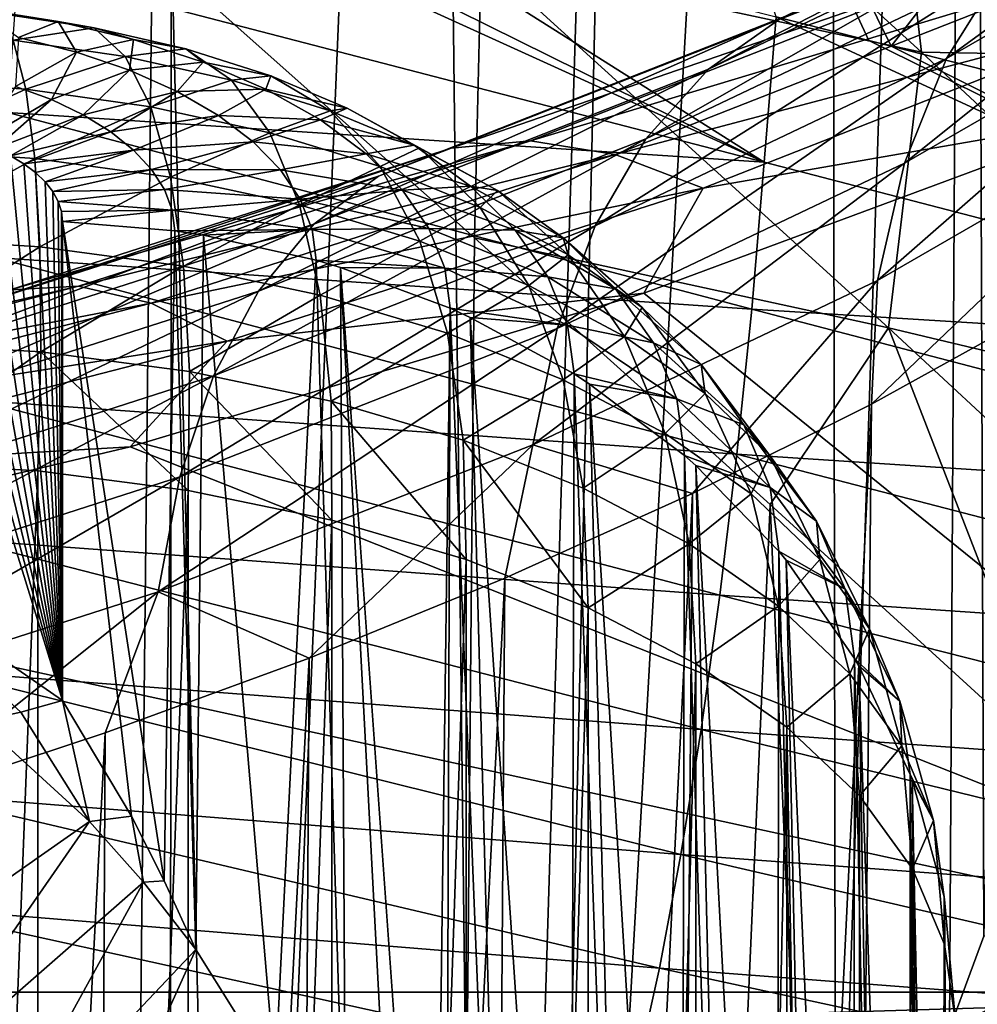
# Model space of a CAD drawing. Header units: metres. Extents: x -109 to 109, y -78 to 121.
# Tile 828 of 1056: x 7.47 to 10.06, y 1.46 to 4.12. Entities that reach past the tile are written whole.
import ezdxf

# ---------------------------------------------------------------- set-up
doc = ezdxf.new("R2010")
doc.units = ezdxf.units.M
doc.layers.add('solid_508554_SW0001', color=7, linetype='CONTINUOUS')

msp = doc.modelspace()

# ---------------------------------------------------------------- linework, layer by layer
at = {"layer": 'solid_508554_SW0001'}
for points in [[(4.682198, 13.057236, -8.693299), (50.351505, -7.183285, 2.992571), (32.970078, 13.057232, -8.693296)], [(4.682198, 13.057236, -8.693299), (4.682198, -7.183285, 2.992571), (50.351505, -7.183285, 2.992571)], [(10.041836, 11.471277, -26.331165), (10.310266, 12.011647, -25.395216), (10.076361, 1.643916, -43.352654)], [(9.65976, 10.947334, -27.238661), (10.041836, 11.471277, -26.331165), (9.677179, 0.325011, -45.637066)], [(10.041836, 11.471277, -26.331165), (9.984267, 1.392368, -43.788349), (9.677179, 0.325011, -45.637066)], [(10.041836, 11.471277, -26.331165), (10.076361, 1.643916, -43.352654), (9.984267, 1.392368, -43.788349)], [(9.65976, 10.947334, -27.238661), (9.677179, 0.325011, -45.637066), (8.859949, -3.143586, -51.644852)], [(9.16956, 10.447394, -28.104582), (9.65976, 10.947334, -27.238661), (8.859949, -3.143586, -51.644852)], [(8.575221, 9.975522, -28.92189), (9.16956, 10.447394, -28.104582), (8.7341, -3.651943, -52.525349)], [(9.16956, 10.447394, -28.104582), (8.859949, -3.143586, -51.644852), (8.7341, -3.651943, -52.525349)], [(8.575221, 9.975522, -28.92189), (8.7341, -3.651943, -52.525349), (7.872476, -7.004437, -58.332043)], [(7.885233, 9.538446, -29.678926), (8.575221, 9.975522, -28.92189), (7.872476, -7.004437, -58.332043)], [(7.105421, 9.139865, -30.369289), (7.885233, 9.538446, -29.678926), (7.701826, -7.646026, -59.443306)], [(7.885233, 9.538446, -29.678926), (7.872476, -7.004437, -58.332043), (7.701826, -7.646026, -59.443306)], [(7.105421, 9.139865, -30.369289), (7.701826, -7.646026, -59.443306), (6.703133, -11.294334, -65.76236)], [(9.766205, 4.065187, 22.071657), (9.515528, 4.129013, 22.097166), (8.890319, 5.945632, 21.88983)], [(9.826571, 4.049805, 22.065458), (9.766205, 4.065187, 22.071657), (8.890319, 5.945632, 21.88983)], [(10.300329, 4.660298, 21.934893), (9.826571, 4.049805, 22.065458), (8.890319, 5.945632, 21.88983)], [(9.907956, 4.033295, 25.375288), (8.789618, 5.054789, 25.323755), (8.719, 4.289439, 25.595776)], [(9.794552, 5.006434, 25.183271), (8.789618, 5.054789, 25.323755), (9.907956, 4.033295, 25.375288)], [(10.85991, 4.016815, 25.187933), (9.794552, 5.006434, 25.183271), (9.907956, 4.033295, 25.375288)], [(10.953151, 4.82662, 25.088743), (9.794552, 5.006434, 25.183271), (10.85991, 4.016815, 25.187933)], [(6.423145, -19.82156, 39.123894), (8.487958, -20.147076, 38.560081), (7.048951, 4.990737, 25.77706)], [(8.487958, -20.147076, 38.560081), (7.88396, 4.258576, 25.879211), (7.048951, 4.990737, 25.77706)], [(10.999453, 4.761817, -28.90328), (10.835051, 4.512079, -28.609804), (9.976037, 4.016402, -29.468342)], [(10.127405, 4.258619, -29.774843), (10.999453, 4.761817, -28.90328), (9.976037, 4.016402, -29.468342)], [(11.029615, 3.742239, 21.937109), (9.826571, 4.049805, 22.065458), (10.300329, 4.660298, 21.934893)], [(9.482802, 3.73597, 22.146383), (7.467934, 4.260381, 22.383812), (7.498498, 4.639722, 22.289829)], [(9.482802, 3.73597, 22.146383), (7.498498, 4.639722, 22.289829), (7.826356, 4.557045, 22.25992)], [(10.531879, 4.604074, -30.419621), (10.313899, 4.455792, -30.094011), (9.332389, 3.987858, -30.904497)], [(9.529626, 4.126251, -31.247236), (10.531879, 4.604074, -30.419621), (9.332389, 3.987858, -30.904497)], [(9.482802, 3.73597, 22.146383), (7.826356, 4.557045, 22.25992), (8.423708, 4.406077, 22.20409)], [(10.835051, 4.512079, -28.609804), (10.712005, 4.223912, -28.331697), (9.862746, 3.733864, -29.180485)], [(9.976037, 4.016402, -29.468342), (10.835051, 4.512079, -28.609804), (9.862746, 3.733864, -29.180485)], [(10.313899, 4.455792, -30.094011), (10.127405, 4.258619, -29.774843), (9.163643, 3.799146, -30.570675)], [(9.332389, 3.987858, -30.904497), (10.313899, 4.455792, -30.094011), (9.163643, 3.799146, -30.570675)], [(9.482802, 3.73597, 22.146383), (8.423708, 4.406077, 22.20409), (9.515528, 4.129013, 22.097166)], [(8.719, 4.289439, 25.595776), (7.88396, 4.258576, 25.879211), (8.700568, 3.531929, 25.949848)], [(9.818752, 3.288441, 25.646288), (8.719, 4.289439, 25.595776), (8.700568, 3.531929, 25.949848)], [(9.907956, 4.033295, 25.375288), (8.719, 4.289439, 25.595776), (9.818752, 3.288441, 25.646288)], [(9.482802, 3.73597, 22.146383), (7.439636, 3.870139, 22.426527), (7.467934, 4.260381, 22.383812)], [(8.487958, -20.147076, 38.560081), (8.700568, 3.531929, 25.949848), (7.88396, 4.258576, 25.879211)], [(9.993707, 4.242319, -31.93268), (9.751508, 4.211626, -31.592205), (8.637607, 3.773636, -32.350826)], [(8.852139, 3.79345, -32.710144), (9.993707, 4.242319, -31.93268), (8.637607, 3.773636, -32.350826)], [(10.251499, 4.21773, -32.262016), (9.993707, 4.242319, -31.93268), (8.852139, 3.79345, -32.710144)], [(10.127405, 4.258619, -29.774843), (9.976037, 4.016402, -29.468342), (9.026679, 3.563796, -30.252279)], [(9.163643, 3.799146, -30.570675), (10.127405, 4.258619, -29.774843), (9.026679, 3.563796, -30.252279)], [(9.751508, 4.211626, -31.592205), (9.529626, 4.126251, -31.247236), (8.44107, 3.698226, -31.988596)], [(8.637607, 3.773636, -32.350826), (9.751508, 4.211626, -31.592205), (8.44107, 3.698226, -31.988596)], [(9.080484, 3.757282, -33.059536), (10.251499, 4.21773, -32.262016), (8.852139, 3.79345, -32.710144)], [(10.519858, 4.13834, -32.573795), (10.251499, 4.21773, -32.262016), (9.080484, 3.757282, -33.059536)], [(10.712005, 4.223912, -28.331697), (10.632713, 3.902936, -28.074379), (9.789742, 3.416515, -28.916885)], [(9.862746, 3.733864, -29.180485), (10.712005, 4.223912, -28.331697), (9.789742, 3.416515, -28.916885)], [(7.575707, 4.116329, -7.820295), (7.359436, 4.150647, -7.765337), (7.468372, 4.073112, -8.19523)], [(7.410628, 4.138573, -7.376501), (7.359436, 4.150647, -7.765337), (7.575707, 4.116329, -7.820295)], [(7.672668, 4.099036, -7.440475), (7.410628, 4.138573, -7.376501), (7.575707, 4.116329, -7.820295)], [(7.453845, 4.065701, -6.993379), (7.410628, 4.138573, -7.376501), (7.672668, 4.099036, -7.440475)], [(9.529626, 4.126251, -31.247236), (9.332389, 3.987858, -30.904497), (8.266363, 3.568692, -31.630514)], [(8.44107, 3.698226, -31.988596), (9.529626, 4.126251, -31.247236), (8.266363, 3.568692, -31.630514)], [(9.31819, 3.665838, -33.392189), (10.519858, 4.13834, -32.573795), (9.080484, 3.757282, -33.059536)], [(9.31819, 3.665838, -33.392189), (10.457149, 3.864108, -33.10717), (10.519858, 4.13834, -32.573795)], [(11.498553, 3.211307, 21.882059), (9.482802, 3.73597, 22.146383), (9.515528, 4.129013, 22.097166)], [(11.498553, 3.211307, 21.882059), (9.515528, 4.129013, 22.097166), (9.766205, 4.065187, 22.071657)], [(7.575707, 4.116329, -7.820295), (7.468372, 4.073112, -8.19523), (7.624867, 4.033887, -8.258948)], [(7.779586, 4.067884, -7.899962), (7.575707, 4.116329, -7.820295), (7.624867, 4.033887, -8.258948)], [(7.672668, 4.099036, -7.440475), (7.575707, 4.116329, -7.820295), (7.779586, 4.067884, -7.899962)], [(7.756866, 4.021661, -7.065125), (7.453845, 4.065701, -6.993379), (7.672668, 4.099036, -7.440475)], [(7.624867, 4.033887, -8.258948), (7.468372, 4.073112, -8.19523), (7.460155, 3.941042, -8.602771)], [(7.920501, 4.042197, -7.534657), (7.672668, 4.099036, -7.440475), (7.779586, 4.067884, -7.899962)], [(7.756866, 4.021661, -7.065125), (7.672668, 4.099036, -7.440475), (7.920501, 4.042197, -7.534657)], [(7.488022, 3.933826, -6.625412), (7.139256, 3.957841, -6.588621), (7.453845, 4.065701, -6.993379)], [(7.488022, 3.933826, -6.625412), (7.453845, 4.065701, -6.993379), (7.756866, 4.021661, -7.065125)], [(7.779586, 4.067884, -7.899962), (7.624867, 4.033887, -8.258948), (7.768513, 3.984884, -8.339796)], [(7.967643, 4.006415, -8.002391), (7.779586, 4.067884, -7.899962), (7.768513, 3.984884, -8.339796)], [(7.920501, 4.042197, -7.534657), (7.779586, 4.067884, -7.899962), (7.967643, 4.006415, -8.002391)], [(11.498553, 3.211307, 21.882059), (9.766205, 4.065187, 22.071657), (9.826571, 4.049805, 22.065458)], [(11.498553, 3.211307, 21.882059), (9.826571, 4.049805, 22.065458), (11.029615, 3.742239, 21.937109)], [(7.624867, 4.033887, -8.258948), (7.460155, 3.941042, -8.602771), (7.557339, 3.905238, -8.660765)], [(7.826227, 3.88611, -6.703492), (7.488022, 3.933826, -6.625412), (7.756866, 4.021661, -7.065125)], [(7.768513, 3.984884, -8.339796), (7.624867, 4.033887, -8.258948), (7.557339, 3.905238, -8.660765)], [(8.044141, 3.957457, -7.172033), (7.756866, 4.021661, -7.065125), (7.920501, 4.042197, -7.534657)], [(7.826227, 3.88611, -6.703492), (7.756866, 4.021661, -7.065125), (8.044141, 3.957457, -7.172033)], [(8.149824, 3.9693, -7.656862), (7.920501, 4.042197, -7.534657), (7.967643, 4.006415, -8.002391)], [(8.044141, 3.957457, -7.172033), (7.920501, 4.042197, -7.534657), (8.149824, 3.9693, -7.656862)], [(11.013177, 3.003272, 25.367765), (9.907956, 4.033295, 25.375288), (9.818752, 3.288441, 25.646288)], [(10.85991, 4.016815, 25.187933), (9.907956, 4.033295, 25.375288), (11.013177, 3.003272, 25.367765)], [(7.967643, 4.006415, -8.002391), (7.768513, 3.984884, -8.339796), (7.897154, 3.927343, -8.435978)], [(8.13684, 3.933384, -8.12538), (7.967643, 4.006415, -8.002391), (7.897154, 3.927343, -8.435978)], [(8.149824, 3.9693, -7.656862), (7.967643, 4.006415, -8.002391), (8.13684, 3.933384, -8.12538)], [(9.976037, 4.016402, -29.468342), (9.862746, 3.733864, -29.180485), (8.92417, 3.286398, -29.955519)], [(9.026679, 3.563796, -30.252279), (9.976037, 4.016402, -29.468342), (8.92417, 3.286398, -29.955519)], [(7.768513, 3.984884, -8.339796), (7.557339, 3.905238, -8.660765), (7.64361, 3.864034, -8.728664)], [(7.897154, 3.927343, -8.435978), (7.768513, 3.984884, -8.339796), (7.64361, 3.864034, -8.728664)], [(8.310567, 3.874454, -7.311721), (8.044141, 3.957457, -7.172033), (8.149824, 3.9693, -7.656862)], [(9.332389, 3.987858, -30.904497), (9.163643, 3.799146, -30.570675), (8.116893, 3.38756, -31.283564)], [(8.266363, 3.568692, -31.630514), (9.332389, 3.987858, -30.904497), (8.116893, 3.38756, -31.283564)], [(8.356762, 3.88201, -7.80452), (8.149824, 3.9693, -7.656862), (8.13684, 3.933384, -8.12538)], [(8.310567, 3.874454, -7.311721), (8.149824, 3.9693, -7.656862), (8.356762, 3.88201, -7.80452)], [(7.134748, 3.770911, -6.243659), (7.139256, 3.957841, -6.588621), (7.488022, 3.933826, -6.625412)], [(7.557339, 3.905238, -8.660765), (7.460155, 3.941042, -8.602771), (7.362302, 3.79118, -8.919289)], [(8.147459, 3.815752, -6.821022), (7.826227, 3.88611, -6.703492), (8.044141, 3.957457, -7.172033)], [(8.147459, 3.815752, -6.821022), (8.044141, 3.957457, -7.172033), (8.310567, 3.874454, -7.311721)], [(7.512317, 3.746197, -6.281662), (7.134748, 3.770911, -6.243659), (7.488022, 3.933826, -6.625412)], [(7.512317, 3.746197, -6.281662), (7.488022, 3.933826, -6.625412), (7.826227, 3.88611, -6.703492)], [(7.897154, 3.927343, -8.435978), (7.64361, 3.864034, -8.728664), (7.717947, 3.818346, -8.805)], [(8.008912, 3.862497, -8.545475), (7.897154, 3.927343, -8.435978), (7.717947, 3.818346, -8.805)], [(8.13684, 3.933384, -8.12538), (7.897154, 3.927343, -8.435978), (8.008912, 3.862497, -8.545475)], [(8.284459, 3.850323, -8.266389), (8.13684, 3.933384, -8.12538), (8.008912, 3.862497, -8.545475)], [(8.356762, 3.88201, -7.80452), (8.13684, 3.933384, -8.12538), (8.284459, 3.850323, -8.266389)], [(7.557339, 3.905238, -8.660765), (7.362302, 3.79118, -8.919289), (7.406646, 3.77341, -8.946971)], [(7.64361, 3.864034, -8.728664), (7.557339, 3.905238, -8.660765), (7.406646, 3.77341, -8.946971)], [(10.632713, 3.902936, -28.074379), (10.230803, 3.335073, -28.232882), (9.772826, 3.081619, -28.671877)], [(9.789742, 3.416515, -28.916885), (10.632713, 3.902936, -28.074379), (9.772826, 3.081619, -28.671877)], [(9.449465, 3.338846, 22.142536), (7.404006, 3.478254, 22.418154), (7.439636, 3.870139, 22.426527)], [(7.64361, 3.864034, -8.728664), (7.406646, 3.77341, -8.946971), (7.446964, 3.753492, -8.978654)], [(9.482802, 3.73597, 22.146383), (9.449465, 3.338846, 22.142536), (7.439636, 3.870139, 22.426527)], [(7.717947, 3.818346, -8.805), (7.64361, 3.864034, -8.728664), (7.446964, 3.753492, -8.978654)], [(7.879042, 3.695721, -6.364484), (7.512317, 3.746197, -6.281662), (7.826227, 3.88611, -6.703492)], [(8.008912, 3.862497, -8.545475), (7.717947, 3.818346, -8.805), (7.779555, 3.768756, -8.888179)], [(8.102221, 3.791303, -8.666067), (8.008912, 3.862497, -8.545475), (7.779555, 3.768756, -8.888179)], [(7.879042, 3.695721, -6.364484), (7.826227, 3.88611, -6.703492), (8.147459, 3.815752, -6.821022)], [(8.284459, 3.850323, -8.266389), (8.008912, 3.862497, -8.545475), (8.102221, 3.791303, -8.666067)], [(8.445913, 3.724214, -6.97547), (8.147459, 3.815752, -6.821022), (8.310567, 3.874454, -7.311721)], [(8.5378, 3.782126, -7.974618), (8.356762, 3.88201, -7.80452), (8.284459, 3.850323, -8.266389)], [(8.551503, 3.774484, -7.481303), (8.310567, 3.874454, -7.311721), (8.356762, 3.88201, -7.80452)], [(8.445913, 3.724214, -6.97547), (8.310567, 3.874454, -7.311721), (8.551503, 3.774484, -7.481303)], [(8.551503, 3.774484, -7.481303), (8.356762, 3.88201, -7.80452), (8.5378, 3.782126, -7.974618)], [(10.457149, 3.864108, -33.10717), (9.157907, 3.382227, -33.941811), (11.492039, 1.491955, -37.215858)], [(9.31819, 3.665838, -33.392189), (9.157907, 3.382227, -33.941811), (10.457149, 3.864108, -33.10717)], [(7.104699, 3.840052, -8.852633), (6.993259, 2.692819, -10.847481), (7.587249, 2.280636, -11.519917)], [(7.158081, 3.836063, -8.855812), (7.104699, 3.840052, -8.852633), (7.587249, 2.280636, -11.519917)], [(7.21144, 3.829141, -8.864075), (7.158081, 3.836063, -8.855812), (7.587249, 2.280636, -11.519917)], [(8.408179, 3.758554, -8.422611), (8.284459, 3.850323, -8.266389), (8.102221, 3.791303, -8.666067)], [(8.5378, 3.782126, -7.974618), (8.284459, 3.850323, -8.266389), (8.408179, 3.758554, -8.422611)], [(7.263866, 3.819273, -8.877506), (7.21144, 3.829141, -8.864075), (7.587249, 2.280636, -11.519917)], [(7.314448, 3.806559, -8.895995), (7.263866, 3.819273, -8.877506), (7.587249, 2.280636, -11.519917)], [(7.362302, 3.79118, -8.919289), (7.314448, 3.806559, -8.895995), (7.587249, 2.280636, -11.519917)], [(7.717947, 3.818346, -8.805), (7.446964, 3.753492, -8.978654), (7.482921, 3.731603, -9.014055)], [(7.779555, 3.768756, -8.888179), (7.717947, 3.818346, -8.805), (7.482921, 3.731603, -9.014055)], [(8.22791, 3.620573, -6.49027), (7.879042, 3.695721, -6.364484), (8.147459, 3.815752, -6.821022)], [(8.22791, 3.620573, -6.49027), (8.147459, 3.815752, -6.821022), (8.445913, 3.724214, -6.97547)], [(7.406646, 3.77341, -8.946971), (7.362302, 3.79118, -8.919289), (7.587249, 2.280636, -11.519917)], [(8.852139, 3.79345, -32.710144), (8.637607, 3.773636, -32.350826), (7.445482, 3.39057, -33.014317)], [(7.630406, 3.40087, -33.390114), (8.852139, 3.79345, -32.710144), (7.445482, 3.39057, -33.014317)], [(9.080484, 3.757282, -33.059536), (8.852139, 3.79345, -32.710144), (7.630406, 3.40087, -33.390114)], [(8.102221, 3.791303, -8.666067), (7.779555, 3.768756, -8.888179), (7.827965, 3.716561, -8.976951)], [(8.175997, 3.715482, -8.795737), (8.102221, 3.791303, -8.666067), (7.827965, 3.716561, -8.976951)], [(9.163643, 3.799146, -30.570675), (9.026679, 3.563796, -30.252279), (7.995574, 3.158361, -30.954512)], [(8.116893, 3.38756, -31.283564), (9.163643, 3.799146, -30.570675), (7.995574, 3.158361, -30.954512)], [(8.408179, 3.758554, -8.422611), (8.102221, 3.791303, -8.666067), (8.175997, 3.715482, -8.795737)], [(8.689894, 3.671316, -8.163807), (8.5378, 3.782126, -7.974618), (8.408179, 3.758554, -8.422611)], [(8.762692, 3.659585, -7.677348), (8.5378, 3.782126, -7.974618), (8.689894, 3.671316, -8.163807)], [(8.762692, 3.659585, -7.677348), (8.551503, 3.774484, -7.481303), (8.5378, 3.782126, -7.974618)], [(7.127351, 3.532384, -5.932196), (7.134748, 3.770911, -6.243659), (7.512317, 3.746197, -6.281662)], [(8.637607, 3.773636, -32.350826), (8.44107, 3.698226, -31.988596), (7.276071, 3.323876, -32.63699)], [(7.445482, 3.39057, -33.014317), (8.637607, 3.773636, -32.350826), (7.276071, 3.323876, -32.63699)], [(7.446964, 3.753492, -8.978654), (7.406646, 3.77341, -8.946971), (7.587249, 2.280636, -11.519917)], [(7.482921, 3.731603, -9.014055), (7.446964, 3.753492, -8.978654), (7.587249, 2.280636, -11.519917)], [(7.779555, 3.768756, -8.888179), (7.482921, 3.731603, -9.014055), (7.514191, 3.707921, -9.052889)], [(7.779555, 3.768756, -8.888179), (7.514191, 3.707921, -9.052889), (7.54035, 3.682734, -9.094688)], [(7.827965, 3.716561, -8.976951), (7.779555, 3.768756, -8.888179), (7.54035, 3.682734, -9.094688)], [(7.827236, 3.354575, -33.757046), (9.080484, 3.757282, -33.059536), (7.630406, 3.40087, -33.390114)], [(9.31819, 3.665838, -33.392189), (9.080484, 3.757282, -33.059536), (7.827236, 3.354575, -33.757046)], [(8.50631, 3.660192, -8.591284), (8.408179, 3.758554, -8.422611), (8.175997, 3.715482, -8.795737)], [(8.689894, 3.671316, -8.163807), (8.408179, 3.758554, -8.422611), (8.50631, 3.660192, -8.591284)], [(8.716265, 3.613456, -7.16369), (8.445913, 3.724214, -6.97547), (8.551503, 3.774484, -7.481303)], [(8.716265, 3.613456, -7.16369), (8.551503, 3.774484, -7.481303), (8.762692, 3.659585, -7.677348)], [(7.526131, 3.507435, -5.970598), (7.127351, 3.532384, -5.932196), (7.512317, 3.746197, -6.281662)], [(7.514191, 3.707921, -9.052889), (7.482921, 3.731603, -9.014055), (7.587249, 2.280636, -11.519917)], [(7.526131, 3.507435, -5.970598), (7.512317, 3.746197, -6.281662), (7.879042, 3.695721, -6.364484)], [(9.862746, 3.733864, -29.180485), (9.789742, 3.416515, -28.916885), (8.858112, 2.972362, -29.686182)], [(8.92417, 3.286398, -29.955519), (9.862746, 3.733864, -29.180485), (8.858112, 2.972362, -29.686182)], [(11.498553, 3.211307, 21.882059), (9.449465, 3.338846, 22.142536), (9.482802, 3.73597, 22.146383)], [(7.54035, 3.682734, -9.094688), (7.514191, 3.707921, -9.052889), (7.587249, 2.280636, -11.519917)], [(7.827965, 3.716561, -8.976951), (7.54035, 3.682734, -9.094688), (7.560926, 3.656454, -9.138769)], [(7.862742, 3.662148, -9.069714), (7.827965, 3.716561, -8.976951), (7.560926, 3.656454, -9.138769)], [(8.175997, 3.715482, -8.795737), (7.827965, 3.716561, -8.976951), (7.862742, 3.662148, -9.069714)], [(8.229259, 3.635895, -8.932096), (8.175997, 3.715482, -8.795737), (7.862742, 3.662148, -9.069714)], [(8.50631, 3.660192, -8.591284), (8.175997, 3.715482, -8.795737), (8.229259, 3.635895, -8.932096)], [(8.552528, 3.52228, -6.656392), (8.22791, 3.620573, -6.49027), (8.445913, 3.724214, -6.97547)], [(8.552528, 3.52228, -6.656392), (8.445913, 3.724214, -6.97547), (8.716265, 3.613456, -7.16369)], [(8.44107, 3.698226, -31.988596), (8.266363, 3.568692, -31.630514), (7.125476, 3.20209, -32.265488)], [(7.276071, 3.323876, -32.63699), (8.44107, 3.698226, -31.988596), (7.125476, 3.20209, -32.265488)], [(7.91401, 3.455185, -6.056454), (7.526131, 3.507435, -5.970598), (7.879042, 3.695721, -6.364484)], [(7.560926, 3.656454, -9.138769), (7.54035, 3.682734, -9.094688), (7.587249, 2.280636, -11.519917)], [(7.91401, 3.455185, -6.056454), (7.879042, 3.695721, -6.364484), (8.22791, 3.620573, -6.49027)], [(7.862742, 3.662148, -9.069714), (7.560926, 3.656454, -9.138769), (7.575632, 3.629536, -9.184365)], [(7.575632, 3.629536, -9.184365), (7.560926, 3.656454, -9.138769), (7.587249, 2.280636, -11.519917)], [(7.883718, 3.606545, -9.1653), (7.862742, 3.662148, -9.069714), (7.575632, 3.629536, -9.184365)], [(8.032134, 3.252589, -34.10796), (9.31819, 3.665838, -33.392189), (7.827236, 3.354575, -33.757046)], [(8.229259, 3.635895, -8.932096), (7.862742, 3.662148, -9.069714), (7.883718, 3.606545, -9.1653)], [(8.032134, 3.252589, -34.10796), (9.157907, 3.382227, -33.941811), (9.31819, 3.665838, -33.392189)], [(8.577335, 3.556566, -8.769267), (8.50631, 3.660192, -8.591284), (8.229259, 3.635895, -8.932096)], [(8.810768, 3.552052, -8.368627), (8.689894, 3.671316, -8.163807), (8.50631, 3.660192, -8.591284)], [(8.810768, 3.552052, -8.368627), (8.50631, 3.660192, -8.591284), (8.577335, 3.556566, -8.769267)], [(8.940423, 3.531738, -7.89603), (8.689894, 3.671316, -8.163807), (8.810768, 3.552052, -8.368627)], [(8.940423, 3.531738, -7.89603), (8.762692, 3.659585, -7.677348), (8.689894, 3.671316, -8.163807)], [(8.953599, 3.485718, -7.381903), (8.716265, 3.613456, -7.16369), (8.762692, 3.659585, -7.677348)], [(8.953599, 3.485718, -7.381903), (8.762692, 3.659585, -7.677348), (8.940423, 3.531738, -7.89603)], [(7.584384, 3.602442, -9.230681), (7.575632, 3.629536, -9.184365), (7.587249, 2.280636, -11.519917)], [(7.883718, 3.606545, -9.1653), (7.575632, 3.629536, -9.184365), (7.584384, 3.602442, -9.230681)], [(8.261493, 3.554051, -9.073121), (8.229259, 3.635895, -8.932096), (7.883718, 3.606545, -9.1653)], [(8.283514, 3.376728, -6.187926), (7.91401, 3.455185, -6.056454), (8.22791, 3.620573, -6.49027)], [(8.283514, 3.376728, -6.187926), (8.22791, 3.620573, -6.49027), (8.552528, 3.52228, -6.656392)], [(8.577335, 3.556566, -8.769267), (8.229259, 3.635895, -8.932096), (8.261493, 3.554051, -9.073121)], [(7.883718, 3.606545, -9.1653), (7.584384, 3.602442, -9.230681), (7.587249, 3.575611, -9.276956)], [(7.587249, 3.575611, -9.276956), (7.584384, 3.602442, -9.230681), (7.587249, 2.280636, -11.519917)], [(7.883718, 3.606545, -9.1653), (7.587249, 3.575611, -9.276956), (7.890712, 3.550326, -9.262357)], [(8.261493, 3.554051, -9.073121), (7.883718, 3.606545, -9.1653), (7.890712, 3.550326, -9.262357)], [(8.84699, 3.402893, -6.859507), (8.552528, 3.52228, -6.656392), (8.716265, 3.613456, -7.16369)], [(8.84699, 3.402893, -6.859507), (8.716265, 3.613456, -7.16369), (8.953599, 3.485718, -7.381903)], [(8.266363, 3.568692, -31.630514), (8.116893, 3.38756, -31.283564), (6.996635, 3.027587, -31.907055)], [(7.125476, 3.20209, -32.265488), (8.266363, 3.568692, -31.630514), (6.996635, 3.027587, -31.907055)], [(7.773617, 1.967854, -12.034681), (7.587249, 3.575611, -9.276956), (7.587249, 2.280636, -11.519917)], [(7.773617, 1.967854, -12.034681), (7.862052, 1.793628, -12.313775), (7.587249, 3.575611, -9.276956)], [(7.890712, 3.550326, -9.262357), (7.587249, 3.575611, -9.276956), (7.862052, 1.793628, -12.313775)], [(7.890712, 3.550326, -9.262357), (7.862052, 1.793628, -12.313775), (7.947216, 1.607883, -12.607555)], [(8.261493, 3.554051, -9.073121), (7.890712, 3.550326, -9.262357), (7.968457, 3.53858, -9.255575)], [(7.968457, 3.53858, -9.255575), (7.890712, 3.550326, -9.262357), (7.947216, 1.607883, -12.607555)], [(9.026679, 3.563796, -30.252279), (8.92417, 3.286398, -29.955519), (7.904774, 2.885567, -30.649776)], [(7.995574, 3.158361, -30.954512), (9.026679, 3.563796, -30.252279), (7.904774, 2.885567, -30.649776)], [(8.261493, 3.554051, -9.073121), (7.968457, 3.53858, -9.255575), (8.272282, 3.471038, -9.216579)], [(8.620389, 3.449647, -8.953706), (8.577335, 3.556566, -8.769267), (8.261493, 3.554051, -9.073121)], [(8.620389, 3.449647, -8.953706), (8.261493, 3.554051, -9.073121), (8.272282, 3.471038, -9.216579)], [(8.898393, 3.426116, -8.585238), (8.577335, 3.556566, -8.769267), (8.620389, 3.449647, -8.953706)], [(8.898393, 3.426116, -8.585238), (8.810768, 3.552052, -8.368627), (8.577335, 3.556566, -8.769267)], [(9.081872, 3.393728, -8.13325), (8.810768, 3.552052, -8.368627), (8.898393, 3.426116, -8.585238)], [(9.081872, 3.393728, -8.13325), (8.940423, 3.531738, -7.89603), (8.810768, 3.552052, -8.368627)], [(7.117246, 3.248138, -5.661902), (7.127351, 3.532384, -5.932196), (7.526131, 3.507435, -5.970598)], [(7.968457, 3.53858, -9.255575), (7.947216, 1.607883, -12.607555), (8.161517, 1.26496, -13.103948)], [(8.272282, 3.471038, -9.216579), (7.968457, 3.53858, -9.255575), (8.161517, 1.26496, -13.103948)], [(8.627787, 3.273626, -6.362347), (8.283514, 3.376728, -6.187926), (8.552528, 3.52228, -6.656392)], [(8.487958, -20.147076, 38.560081), (9.499503, 2.811024, 25.989603), (8.700568, 3.531929, 25.949848)], [(8.627787, 3.273626, -6.362347), (8.552528, 3.52228, -6.656392), (8.84699, 3.402893, -6.859507)], [(9.818752, 3.288441, 25.646288), (8.700568, 3.531929, 25.949848), (9.499503, 2.811024, 25.989603)], [(9.153597, 3.343258, -7.625878), (8.940423, 3.531738, -7.89603), (9.081872, 3.393728, -8.13325)], [(9.153597, 3.343258, -7.625878), (8.953599, 3.485718, -7.381903), (8.940423, 3.531738, -7.89603)], [(7.529124, 3.223423, -5.699883), (7.117246, 3.248138, -5.661902), (7.526131, 3.507435, -5.970598)], [(7.529124, 3.223423, -5.699883), (7.526131, 3.507435, -5.970598), (7.91401, 3.455185, -6.056454)], [(9.409582, 2.946307, 22.086351), (7.361657, 3.09147, 22.358837), (7.404006, 3.478254, 22.418154)], [(9.449465, 3.338846, 22.142536), (9.409582, 2.946307, 22.086351), (7.404006, 3.478254, 22.418154)], [(8.272282, 3.471038, -9.216579), (8.161517, 1.26496, -13.103948), (8.352507, 0.851443, -13.698709)], [(8.338635, 3.451479, -9.205287), (8.272282, 3.471038, -9.216579), (8.352507, 0.851443, -13.698709)], [(8.620389, 3.449647, -8.953706), (8.272282, 3.471038, -9.216579), (8.338635, 3.451479, -9.205287)], [(9.105814, 3.264808, -7.095562), (8.84699, 3.402893, -6.859507), (8.953599, 3.485718, -7.381903)], [(9.105814, 3.264808, -7.095562), (8.953599, 3.485718, -7.381903), (9.153597, 3.343258, -7.625878)], [(7.93027, 3.170427, -5.786988), (7.529124, 3.223423, -5.699883), (7.91401, 3.455185, -6.056454)], [(7.93027, 3.170427, -5.786988), (7.91401, 3.455185, -6.056454), (8.283514, 3.376728, -6.187926)], [(8.338635, 3.451479, -9.205287), (8.498547, 0.398811, -14.366223), (8.589829, -0.068339, -15.091406)], [(8.634822, 3.34102, -9.141513), (8.338635, 3.451479, -9.205287), (8.589829, -0.068339, -15.091406)], [(8.338635, 3.451479, -9.205287), (8.352507, 0.851443, -13.698709), (8.498547, 0.398811, -14.366223)], [(8.620389, 3.449647, -8.953706), (8.338635, 3.451479, -9.205287), (8.634822, 3.34102, -9.141513)], [(8.951566, 3.295905, -8.809997), (8.620389, 3.449647, -8.953706), (8.634822, 3.34102, -9.141513)], [(8.951566, 3.295905, -8.809997), (8.898393, 3.426116, -8.585238), (8.620389, 3.449647, -8.953706)], [(8.858112, 2.972362, -29.686182), (9.789742, 3.416515, -28.916885), (9.289764, 2.840088, -29.090221)], [(9.184525, 3.247759, -8.384542), (8.898393, 3.426116, -8.585238), (8.951566, 3.295905, -8.809997)], [(9.184525, 3.247759, -8.384542), (9.081872, 3.393728, -8.13325), (8.898393, 3.426116, -8.585238)], [(9.789742, 3.416515, -28.916885), (9.772826, 3.081619, -28.671877), (9.289764, 2.840088, -29.090221)], [(7.630406, 3.40087, -33.390114), (7.445482, 3.39057, -33.014317), (6.18593, 3.065897, -33.576668)], [(6.339571, 3.068134, -33.966427), (7.630406, 3.40087, -33.390114), (6.18593, 3.065897, -33.576668)], [(7.827236, 3.354575, -33.757046), (7.630406, 3.40087, -33.390114), (6.339571, 3.068134, -33.966427)], [(8.116893, 3.38756, -31.283564), (7.995574, 3.158361, -30.954512), (6.89206, 2.803769, -31.568686)], [(6.996635, 3.027587, -31.907055), (8.116893, 3.38756, -31.283564), (6.89206, 2.803769, -31.568686)], [(9.157907, 3.382227, -33.941811), (7.770446, 2.966351, -34.662128), (11.492039, 1.491955, -37.215858)], [(8.032134, 3.252589, -34.10796), (7.770446, 2.966351, -34.662128), (9.157907, 3.382227, -33.941811)], [(8.940457, 3.147982, -6.576246), (8.627787, 3.273626, -6.362347), (8.84699, 3.402893, -6.859507)], [(8.940457, 3.147982, -6.576246), (8.84699, 3.402893, -6.859507), (9.105814, 3.264808, -7.095562)], [(9.312942, 3.18912, -7.890954), (9.081872, 3.393728, -8.13325), (9.184525, 3.247759, -8.384542)], [(9.312942, 3.18912, -7.890954), (9.153597, 3.343258, -7.625878), (9.081872, 3.393728, -8.13325)], [(6.503103, 3.013256, -34.348228), (7.827236, 3.354575, -33.757046), (6.339571, 3.068134, -33.966427)], [(8.032134, 3.252589, -34.10796), (7.827236, 3.354575, -33.757046), (6.503103, 3.013256, -34.348228)], [(8.312899, 3.090224, -5.921438), (7.93027, 3.170427, -5.786988), (8.283514, 3.376728, -6.187926)], [(8.312899, 3.090224, -5.921438), (8.283514, 3.376728, -6.187926), (8.627787, 3.273626, -6.362347)], [(8.634822, 3.34102, -9.141513), (8.589829, -0.068339, -15.091406), (8.621085, -0.529829, -15.859911)], [(8.793893, -0.612463, -15.812201), (8.634822, 3.34102, -9.141513), (8.621085, -0.529829, -15.859911)], [(8.793893, -0.612463, -15.812201), (8.689071, 3.316357, -9.127274), (8.634822, 3.34102, -9.141513)], [(8.951566, 3.295905, -8.809997), (8.634822, 3.34102, -9.141513), (8.689071, 3.316357, -9.127274)], [(9.324163, 3.110519, -7.360005), (9.105814, 3.264808, -7.095562), (9.153597, 3.343258, -7.625878)], [(9.324163, 3.110519, -7.360005), (9.153597, 3.343258, -7.625878), (9.312942, 3.18912, -7.890954)], [(11.460853, 2.812847, 21.82943), (9.409582, 2.946307, 22.086351), (9.449465, 3.338846, 22.142536)], [(11.498553, 3.211307, 21.882059), (11.460853, 2.812847, 21.82943), (9.449465, 3.338846, 22.142536)], [(10.230803, 3.335073, -28.232882), (10.102932, -8.357568, -20.787312), (9.660861, -8.616367, -21.235565)], [(9.772826, 3.081619, -28.671877), (10.230803, 3.335073, -28.232882), (9.660861, -8.616367, -21.235565)], [(8.958642, -0.706653, -15.757821), (8.969402, 3.163478, -9.039009), (8.689071, 3.316357, -9.127274)], [(8.951566, 3.295905, -8.809997), (8.689071, 3.316357, -9.127274), (8.969402, 3.163478, -9.039009)], [(8.793893, -0.612463, -15.812201), (8.958642, -0.706653, -15.757821), (8.689071, 3.316357, -9.127274)], [(8.92417, 3.286398, -29.955519), (8.858112, 2.972362, -29.686182), (7.846262, 2.574498, -30.375301)], [(7.904774, 2.885567, -30.649776), (8.92417, 3.286398, -29.955519), (7.846262, 2.574498, -30.375301)], [(9.246863, 3.096612, -8.645532), (8.951566, 3.295905, -8.809997), (8.969402, 3.163478, -9.039009)], [(9.246863, 3.096612, -8.645532), (9.184525, 3.247759, -8.384542), (8.951566, 3.295905, -8.809997)], [(9.818752, 3.288441, 25.646288), (9.499503, 2.811024, 25.989603), (10.281194, 2.096283, 25.998947)], [(10.907306, 2.278828, 25.638779), (9.818752, 3.288441, 25.646288), (10.281194, 2.096283, 25.998947)], [(11.013177, 3.003272, 25.367765), (9.818752, 3.288441, 25.646288), (10.907306, 2.278828, 25.638779)], [(6.673338, 2.902335, -34.714615), (8.032134, 3.252589, -34.10796), (6.503103, 3.013256, -34.348228)], [(6.673338, 2.902335, -34.714615), (7.770446, 2.966351, -34.662128), (8.032134, 3.252589, -34.10796)], [(7.529124, 3.223423, -5.699883), (7.104699, 2.925546, -5.439649), (7.117246, 3.248138, -5.661902)], [(8.669832, 2.984379, -6.10058), (8.312899, 3.090224, -5.921438), (8.627787, 3.273626, -6.362347)], [(8.669832, 2.984379, -6.10058), (8.627787, 3.273626, -6.362347), (8.940457, 3.147982, -6.576246)], [(9.21559, 3.002299, -6.825377), (8.940457, 3.147982, -6.576246), (9.105814, 3.264808, -7.095562)], [(9.21559, 3.002299, -6.825377), (9.105814, 3.264808, -7.095562), (9.324163, 3.110519, -7.360005)], [(9.428682, 3.025889, -8.172122), (9.184525, 3.247759, -8.384542), (9.246863, 3.096612, -8.645532)], [(9.428682, 3.025889, -8.172122), (9.312942, 3.18912, -7.890954), (9.184525, 3.247759, -8.384542)], [(7.529124, 3.223423, -5.699883), (7.520929, 2.901545, -5.476306), (7.104699, 2.925546, -5.439649)], [(7.529124, 3.223423, -5.699883), (7.927061, 2.848905, -5.562839), (7.520929, 2.901545, -5.476306)], [(7.93027, 3.170427, -5.786988), (7.927061, 2.848905, -5.562839), (7.529124, 3.223423, -5.699883)], [(7.93027, 3.170427, -5.786988), (8.315114, 2.768545, -5.697483), (7.927061, 2.848905, -5.562839)], [(8.312899, 3.090224, -5.921438), (8.315114, 2.768545, -5.697483), (7.93027, 3.170427, -5.786988)], [(9.498285, 2.943267, -7.647707), (9.312942, 3.18912, -7.890954), (9.428682, 3.025889, -8.172122)], [(9.498285, 2.943267, -7.647707), (9.324163, 3.110519, -7.360005), (9.312942, 3.18912, -7.890954)], [(7.995574, 3.158361, -30.954512), (7.904774, 2.885567, -30.649776), (6.813792, 2.535002, -31.256975)], [(6.89206, 2.803769, -31.568686), (7.995574, 3.158361, -30.954512), (6.813792, 2.535002, -31.256975)], [(8.994364, 2.855003, -6.320886), (8.669832, 2.984379, -6.10058), (8.940457, 3.147982, -6.576246)], [(8.994364, 2.855003, -6.320886), (8.940457, 3.147982, -6.576246), (9.21559, 3.002299, -6.825377)], [(8.958642, -0.706653, -15.757821), (9.114296, -0.811807, -15.69711), (8.969402, 3.163478, -9.039009)], [(9.114296, -0.811807, -15.69711), (9.01151, 3.136397, -9.023374), (8.969402, 3.163478, -9.039009)], [(9.246863, 3.096612, -8.645532), (8.969402, 3.163478, -9.039009), (9.01151, 3.136397, -9.023374)], [(9.258759, -0.926305, -15.631005), (9.26778, 2.942786, -8.911592), (9.01151, 3.136397, -9.023374)], [(9.246863, 3.096612, -8.645532), (9.01151, 3.136397, -9.023374), (9.26778, 2.942786, -8.911592)], [(9.114296, -0.811807, -15.69711), (9.258759, -0.926305, -15.631005), (9.01151, 3.136397, -9.023374)], [(9.363859, 2.565282, 21.978821), (7.313319, 2.716445, 22.249598), (7.361657, 3.09147, 22.358837)], [(9.409582, 2.946307, 22.086351), (9.363859, 2.565282, 21.978821), (7.361657, 3.09147, 22.358837)], [(8.312899, 3.090224, -5.921438), (8.677582, 2.662102, -5.877673), (8.315114, 2.768545, -5.697483)], [(8.669832, 2.984379, -6.10058), (8.677582, 2.662102, -5.877673), (8.312899, 3.090224, -5.921438)], [(9.447921, 2.839255, -7.10496), (9.21559, 3.002299, -6.825377), (9.324163, 3.110519, -7.360005)], [(9.499008, 2.856678, -8.464365), (9.246863, 3.096612, -8.645532), (9.26778, 2.942786, -8.911592)], [(9.499008, 2.856678, -8.464365), (9.428682, 3.025889, -8.172122), (9.246863, 3.096612, -8.645532)], [(9.447921, 2.839255, -7.10496), (9.324163, 3.110519, -7.360005), (9.498285, 2.943267, -7.647707)], [(9.772826, 3.081619, -28.671877), (9.660861, -8.616367, -21.235565), (9.192418, -8.863185, -21.663067)], [(9.289764, 2.840088, -29.090221), (9.772826, 3.081619, -28.671877), (9.192418, -8.863185, -21.663067)], [(9.624849, 2.76597, -7.953213), (9.428682, 3.025889, -8.172122), (9.499008, 2.856678, -8.464365)], [(9.624849, 2.76597, -7.953213), (9.498285, 2.943267, -7.647707), (9.428682, 3.025889, -8.172122)], [(8.669832, 2.984379, -6.10058), (9.007409, 2.531567, -6.099866), (8.677582, 2.662102, -5.877673)], [(8.994364, 2.855003, -6.320886), (9.007409, 2.531567, -6.099866), (8.669832, 2.984379, -6.10058)], [(9.280221, 2.704656, -6.578004), (8.994364, 2.855003, -6.320886), (9.21559, 3.002299, -6.825377)], [(9.280221, 2.704656, -6.578004), (9.21559, 3.002299, -6.825377), (9.447921, 2.839255, -7.10496)], [(7.770446, 2.966351, -34.662128), (6.308131, 2.620485, -35.261189), (11.492039, 1.491955, -37.215858)], [(6.673338, 2.902335, -34.714615), (6.308131, 2.620485, -35.261189), (7.770446, 2.966351, -34.662128)], [(7.846262, 2.574498, -30.375301), (8.858112, 2.972362, -29.686182), (8.253401, 2.395243, -29.860714)], [(8.858112, 2.972362, -29.686182), (8.782855, 2.6111, -29.486839), (8.253401, 2.395243, -29.860714)], [(8.858112, 2.972362, -29.686182), (9.289764, 2.840088, -29.090221), (8.782855, 2.6111, -29.486839)], [(9.258759, -0.926305, -15.631005), (9.394498, -1.052319, -15.55825), (9.26778, 2.942786, -8.911592)], [(9.394498, -1.052319, -15.55825), (9.298363, 2.915835, -8.896032), (9.26778, 2.942786, -8.911592)], [(9.499008, 2.856678, -8.464365), (9.26778, 2.942786, -8.911592), (9.298363, 2.915835, -8.896032)], [(11.417424, 2.42561, 21.723961), (9.363859, 2.565282, 21.978821), (9.409582, 2.946307, 22.086351)], [(11.460853, 2.812847, 21.82943), (11.417424, 2.42561, 21.723961), (9.409582, 2.946307, 22.086351)], [(9.633338, 2.662227, -7.4095), (9.447921, 2.839255, -7.10496), (9.498285, 2.943267, -7.647707)], [(9.633338, 2.662227, -7.4095), (9.498285, 2.943267, -7.647707), (9.624849, 2.76597, -7.953213)], [(7.520929, 2.901545, -5.476306), (7.104699, -7.905698, 0.813772), (7.104699, 2.925546, -5.439649)], [(7.520951, -7.925469, 0.774669), (7.104699, -7.905698, 0.813772), (7.520929, 2.901545, -5.476306)], [(7.520951, -7.925469, 0.774669), (7.520929, 2.901545, -5.476306), (7.927061, 2.848905, -5.562839)], [(9.516598, -1.185348, -15.481446), (9.522606, 2.684383, -8.762403), (9.298363, 2.915835, -8.896032)], [(9.499008, 2.856678, -8.464365), (9.298363, 2.915835, -8.896032), (9.522606, 2.684383, -8.762403)], [(9.394498, -1.052319, -15.55825), (9.516598, -1.185348, -15.481446), (9.298363, 2.915835, -8.896032)], [(7.904774, 2.885567, -30.649776), (7.846262, 2.574498, -30.375301), (6.763356, 2.226527, -30.978004)], [(6.813792, 2.535002, -31.256975), (7.904774, 2.885567, -30.649776), (6.763356, 2.226527, -30.978004)], [(7.927058, -7.974061, 0.685805), (7.520951, -7.925469, 0.774669), (7.927061, 2.848905, -5.562839)], [(7.927058, -7.974061, 0.685805), (7.927061, 2.848905, -5.562839), (8.315114, 2.768545, -5.697483)], [(9.280221, 2.704656, -6.578004), (9.007409, 2.531567, -6.099866), (8.994364, 2.855003, -6.320886)], [(9.701789, 2.582013, -8.270957), (9.499008, 2.856678, -8.464365), (9.522606, 2.684383, -8.762403)], [(9.701789, 2.582013, -8.270957), (9.624849, 2.76597, -7.953213), (9.499008, 2.856678, -8.464365)], [(9.289764, 2.840088, -29.090221), (9.192418, -8.863185, -21.663067), (8.698686, -9.097452, -22.06883)], [(8.782855, 2.6111, -29.486839), (9.289764, 2.840088, -29.090221), (8.698686, -9.097452, -22.06883)], [(9.52182, 2.536149, -6.867028), (9.280221, 2.704656, -6.578004), (9.447921, 2.839255, -7.10496)], [(9.52182, 2.536149, -6.867028), (9.447921, 2.839255, -7.10496), (9.633338, 2.662227, -7.4095)], [(8.487958, -20.147076, 38.560081), (10.488172, -20.561333, 37.842564), (9.499503, 2.811024, 25.989603)], [(10.488172, -20.561333, 37.842564), (10.281194, 2.096283, 25.998947), (9.499503, 2.811024, 25.989603)], [(8.315125, -8.050487, 0.548883), (7.927058, -7.974061, 0.685805), (8.315114, 2.768545, -5.697483)], [(8.315125, -8.050487, 0.548883), (8.315114, 2.768545, -5.697483), (8.677582, 2.662102, -5.877673)], [(9.768195, 2.474406, -7.733206), (9.624849, 2.76597, -7.953213), (9.701789, 2.582013, -8.270957)], [(9.768195, 2.474406, -7.733206), (9.633338, 2.662227, -7.4095), (9.624849, 2.76597, -7.953213)], [(9.313101, 2.202495, 21.82184), (7.259822, 2.359634, 22.092314), (7.313319, 2.716445, 22.249598)], [(9.363859, 2.565282, 21.978821), (9.313101, 2.202495, 21.82184), (7.313319, 2.716445, 22.249598)], [(7.474998, 2.249392, -11.589298), (7.587249, 2.280636, -11.519917), (6.993259, 2.692819, -10.847481)], [(7.474998, 2.249392, -11.589298), (6.993259, 2.692819, -10.847481), (7.363324, 2.224564, -11.662115)], [(9.280221, 2.704656, -6.578004), (9.298141, 2.37959, -6.359762), (9.007409, 2.531567, -6.099866)], [(9.52182, 2.536149, -6.867028), (9.298141, 2.37959, -6.359762), (9.280221, 2.704656, -6.578004)], [(8.677587, -8.153314, 0.366606), (8.315125, -8.050487, 0.548883), (8.677582, 2.662102, -5.877673)], [(8.677587, -8.153314, 0.366606), (8.677582, 2.662102, -5.877673), (9.007409, 2.531567, -6.099866)], [(9.516598, -1.185348, -15.481446), (9.627522, -1.32801, -15.39908), (9.522606, 2.684383, -8.762403)], [(9.714771, 2.352921, -7.182203), (9.52182, 2.536149, -6.867028), (9.633338, 2.662227, -7.4095)], [(9.627522, -1.32801, -15.39908), (9.542875, 2.659863, -8.748247), (9.522606, 2.684383, -8.762403)], [(9.701789, 2.582013, -8.270957), (9.522606, 2.684383, -8.762403), (9.542875, 2.659863, -8.748247)], [(9.714771, 2.352921, -7.182203), (9.633338, 2.662227, -7.4095), (9.768195, 2.474406, -7.733206)], [(9.724117, -1.476322, -15.313453), (9.727604, 2.394636, -8.595119), (9.542875, 2.659863, -8.748247)], [(9.701789, 2.582013, -8.270957), (9.542875, 2.659863, -8.748247), (9.727604, 2.394636, -8.595119)], [(9.627522, -1.32801, -15.39908), (9.724117, -1.476322, -15.313453), (9.542875, 2.659863, -8.748247)], [(6.308131, 2.620485, -35.261189), (5.75, 1.491955, -37.215858), (11.492039, 1.491955, -37.215858)], [(8.782855, 2.6111, -29.486839), (8.698686, -9.097452, -22.06883), (8.181185, -9.318447, -22.451603)], [(8.253401, 2.395243, -29.860714), (8.782855, 2.6111, -29.486839), (8.181185, -9.318447, -22.451603)], [(9.850209, 2.279383, -8.070074), (9.701789, 2.582013, -8.270957), (9.727604, 2.394636, -8.595119)], [(9.850209, 2.279383, -8.070074), (9.768195, 2.474406, -7.733206), (9.701789, 2.582013, -8.270957)], [(6.763356, 2.226527, -30.978004), (7.846262, 2.574498, -30.375301), (7.132347, 2.005105, -30.536453)], [(7.846262, 2.574498, -30.375301), (7.70276, 2.193072, -30.210884), (7.132347, 2.005105, -30.536453)], [(7.846262, 2.574498, -30.375301), (8.253401, 2.395243, -29.860714), (7.70276, 2.193072, -30.210884)], [(11.369055, 2.056609, 21.567564), (9.313101, 2.202495, 21.82184), (9.363859, 2.565282, 21.978821)], [(11.417424, 2.42561, 21.723961), (11.369055, 2.056609, 21.567564), (9.363859, 2.565282, 21.978821)], [(9.007405, -8.280472, 0.142472), (8.677587, -8.153314, 0.366606), (9.007409, 2.531567, -6.099866)], [(9.007405, -8.280472, 0.142472), (9.007409, 2.531567, -6.099866), (9.298141, 2.37959, -6.359762)], [(9.52182, 2.536149, -6.867028), (9.544158, 2.209029, -6.652291), (9.298141, 2.37959, -6.359762)], [(9.714771, 2.352921, -7.182203), (9.544158, 2.209029, -6.652291), (9.52182, 2.536149, -6.867028)], [(9.855187, 2.15838, -7.517521), (9.714771, 2.352921, -7.182203), (9.768195, 2.474406, -7.733206)], [(9.855187, 2.15838, -7.517521), (9.768195, 2.474406, -7.733206), (9.850209, 2.279383, -8.070074)], [(8.253401, 2.395243, -29.860714), (8.181185, -9.318447, -22.451603), (7.641208, -9.525617, -22.810432)], [(7.70276, 2.193072, -30.210884), (8.253401, 2.395243, -29.860714), (7.641208, -9.525617, -22.810432)], [(9.298141, -8.429561, -0.119095), (9.007405, -8.280472, 0.142472), (9.298141, 2.37959, -6.359762)], [(9.298141, -8.429561, -0.119095), (9.298141, 2.37959, -6.359762), (9.544158, 2.209029, -6.652291)], [(9.724117, -1.476322, -15.313453), (9.807565, -1.632015, -15.223563), (9.727604, 2.394636, -8.595119)], [(9.807565, -1.632015, -15.223563), (9.739289, 2.374512, -8.5835), (9.727604, 2.394636, -8.595119)], [(9.850209, 2.279383, -8.070074), (9.727604, 2.394636, -8.595119), (9.739289, 2.374512, -8.5835)], [(9.87614, -1.791966, -15.131215), (9.877726, 2.080683, -8.413857), (9.739289, 2.374512, -8.5835)], [(9.850209, 2.279383, -8.070074), (9.739289, 2.374512, -8.5835), (9.877726, 2.080683, -8.413857)], [(9.807565, -1.632015, -15.223563), (9.87614, -1.791966, -15.131215), (9.739289, 2.374512, -8.5835)], [(9.258204, 1.864347, 21.618183), (7.202088, 2.027179, 21.889696), (7.259822, 2.359634, 22.092314)], [(9.313101, 2.202495, 21.82184), (9.258204, 1.864347, 21.618183), (7.259822, 2.359634, 22.092314)], [(9.714771, 2.352921, -7.182203), (9.740651, 2.023259, -6.971766), (9.544158, 2.209029, -6.652291)], [(9.855187, 2.15838, -7.517521), (9.740651, 2.023259, -6.971766), (9.714771, 2.352921, -7.182203)], [(7.474998, 2.249392, -11.589298), (7.660404, 1.953408, -12.091016), (7.587249, 2.280636, -11.519917)], [(7.660404, 1.953408, -12.091016), (7.773617, 1.967854, -12.034681), (7.587249, 2.280636, -11.519917)], [(9.940614, 1.956244, -7.866664), (9.850209, 2.279383, -8.070074), (9.877726, 2.080683, -8.413857)], [(9.940614, 1.956244, -7.866664), (9.855187, 2.15838, -7.517521), (9.850209, 2.279383, -8.070074)], [(11.706792, 2.269328, -42.163139), (9.984267, 1.392368, -43.788349), (10.076361, 1.643916, -43.352654)], [(11.280619, 1.234818, -43.954628), (9.984267, 1.392368, -43.788349), (11.706792, 2.269328, -42.163139)], [(7.474998, 2.249392, -11.589298), (7.363324, 2.224564, -11.662115), (7.660404, 1.953408, -12.091016)], [(6.892816, 1.415451, -11.748367), (7.660404, 1.953408, -12.091016), (7.363324, 2.224564, -11.662115)], [(7.70276, 2.193072, -30.210884), (7.641208, -9.525617, -22.810432), (7.08031, -9.718364, -23.144279)], [(7.132347, 2.005105, -30.536453), (7.70276, 2.193072, -30.210884), (7.08031, -9.718364, -23.144279)], [(11.31662, 1.712525, 21.36307), (9.258204, 1.864347, 21.618183), (9.313101, 2.202495, 21.82184)], [(9.544153, -8.59761, -0.413066), (9.298141, -8.429561, -0.119095), (9.544158, 2.209029, -6.652291)], [(11.369055, 2.056609, 21.567564), (11.31662, 1.712525, 21.36307), (9.313101, 2.202495, 21.82184)], [(9.740641, -8.781402, -0.733666), (9.544153, -8.59761, -0.413066), (9.544158, 2.209029, -6.652291)], [(9.740641, -8.781402, -0.733666), (9.544158, 2.209029, -6.652291), (9.740651, 2.023259, -6.971766)], [(9.855187, 2.15838, -7.517521), (9.883785, 1.825907, -7.31193), (9.740651, 2.023259, -6.971766)], [(9.940614, 1.956244, -7.866664), (9.883785, 1.825907, -7.31193), (9.855187, 2.15838, -7.517521)], [(9.87614, -1.791966, -15.131215), (9.930143, -1.956763, -15.03607), (9.877726, 2.080683, -8.413857)], [(9.930143, -1.956763, -15.03607), (9.882982, 2.0665, -8.405669), (9.877726, 2.080683, -8.413857)], [(9.940614, 1.956244, -7.866664), (9.877726, 2.080683, -8.413857), (9.882982, 2.0665, -8.405669)], [(9.968872, -2.124404, -14.939282), (9.969275, 1.750256, -8.223086), (9.882982, 2.0665, -8.405669)], [(9.940614, 1.956244, -7.866664), (9.882982, 2.0665, -8.405669), (9.969275, 1.750256, -8.223086)], [(9.930143, -1.956763, -15.03607), (9.968872, -2.124404, -14.939282), (9.882982, 2.0665, -8.405669)], [(9.200139, 1.556807, 21.371441), (7.141111, 1.724802, 21.645229), (7.202088, 2.027179, 21.889696)], [(9.258204, 1.864347, 21.618183), (9.200139, 1.556807, 21.371441), (7.202088, 2.027179, 21.889696)], [(9.740641, -8.781402, -0.733666), (9.740651, 2.023259, -6.971766), (9.883785, 1.825907, -7.31193)], [(7.144656, 1.211303, -12.101962), (7.660404, 1.953408, -12.091016), (6.892816, 1.415451, -11.748367)], [(7.144656, 1.211303, -12.101962), (7.806295, 1.789758, -12.338177), (7.660404, 1.953408, -12.091016)], [(7.660404, 1.953408, -12.091016), (7.806295, 1.789758, -12.338177), (7.773617, 1.967854, -12.034681)], [(7.806295, 1.789758, -12.338177), (7.862052, 1.793628, -12.313775), (7.773617, 1.967854, -12.034681)], [(9.940614, 1.956244, -7.866664), (9.9708, 1.620785, -7.666199), (9.883785, 1.825907, -7.31193)], [(9.940614, 1.956244, -7.866664), (9.969275, 1.750256, -8.223086), (9.9708, 1.620785, -7.666199)], [(11.261068, 1.399587, 21.11418), (9.200139, 1.556807, 21.371441), (9.258204, 1.864347, 21.618183)], [(11.31662, 1.712525, 21.36307), (11.261068, 1.399587, 21.11418), (9.258204, 1.864347, 21.618183)], [(9.883788, -8.977324, -1.07469), (9.740641, -8.781402, -0.733666), (9.883785, 1.825907, -7.31193)], [(9.883788, -8.977324, -1.07469), (9.883785, 1.825907, -7.31193), (9.9708, 1.620785, -7.666199)], [(7.372364, 1.000154, -12.467682), (7.806295, 1.789758, -12.338177), (7.144656, 1.211303, -12.101962)], [(7.372364, 1.000154, -12.467682), (7.947216, 1.607883, -12.607555), (7.806295, 1.789758, -12.338177)], [(7.806295, 1.789758, -12.338177), (7.947216, 1.607883, -12.607555), (7.862052, 1.793628, -12.313775)], [(9.968872, -2.124404, -14.939282), (9.992206, -2.294168, -14.841269), (9.969275, 1.750256, -8.223086)], [(9.992206, -2.294168, -14.841269), (9.970572, 1.743081, -8.218944), (9.969275, 1.750256, -8.223086)], [(9.9708, 1.620785, -7.666199), (9.969275, 1.750256, -8.223086), (9.970572, 1.743081, -8.218944)], [(9.970572, 1.743081, -8.218944), (10, -2.464997, -14.74264), (10, 1.411866, -8.027718)], [(9.992206, -2.294168, -14.841269), (10, -2.464997, -14.74264), (9.970572, 1.743081, -8.218944)], [(9.9708, 1.620785, -7.666199), (9.970572, 1.743081, -8.218944), (10, 1.411866, -8.027718)], [(9.139928, 1.285303, 21.08597), (7.07794, 1.457709, 21.363123), (7.141111, 1.724802, 21.645229)], [(9.200139, 1.556807, 21.371441), (9.139928, 1.285303, 21.08597), (7.141111, 1.724802, 21.645229)], [(7.575292, 0.782569, -12.84455), (7.947216, 1.607883, -12.607555), (7.372364, 1.000154, -12.467682)], [(7.575292, 0.782569, -12.84455), (8.161517, 1.26496, -13.103948), (7.947216, 1.607883, -12.607555)], [(9.970804, -9.181581, -1.429481), (9.883788, -8.977324, -1.07469), (9.9708, 1.620785, -7.666199)], [(9.970804, -9.181581, -1.429481), (9.9708, 1.620785, -7.666199), (10, 1.411866, -8.027718)], [(11.203406, 1.123463, 20.825403), (9.139928, 1.285303, 21.08597), (9.200139, 1.556807, 21.371441)], [(11.261068, 1.399587, 21.11418), (11.203406, 1.123463, 20.825403), (9.200139, 1.556807, 21.371441)], [(5.75, 1.320118, -37.467152), (11.492039, 1.491955, -37.215858), (5.75, 1.491955, -37.215858)], [(11.492039, 1.31878, -37.468819), (11.492039, 1.491955, -37.215858), (5.75, 1.320118, -37.467152)]]:
    msp.add_3dface(points, dxfattribs=at)

doc.saveas('drawing.dxf')
